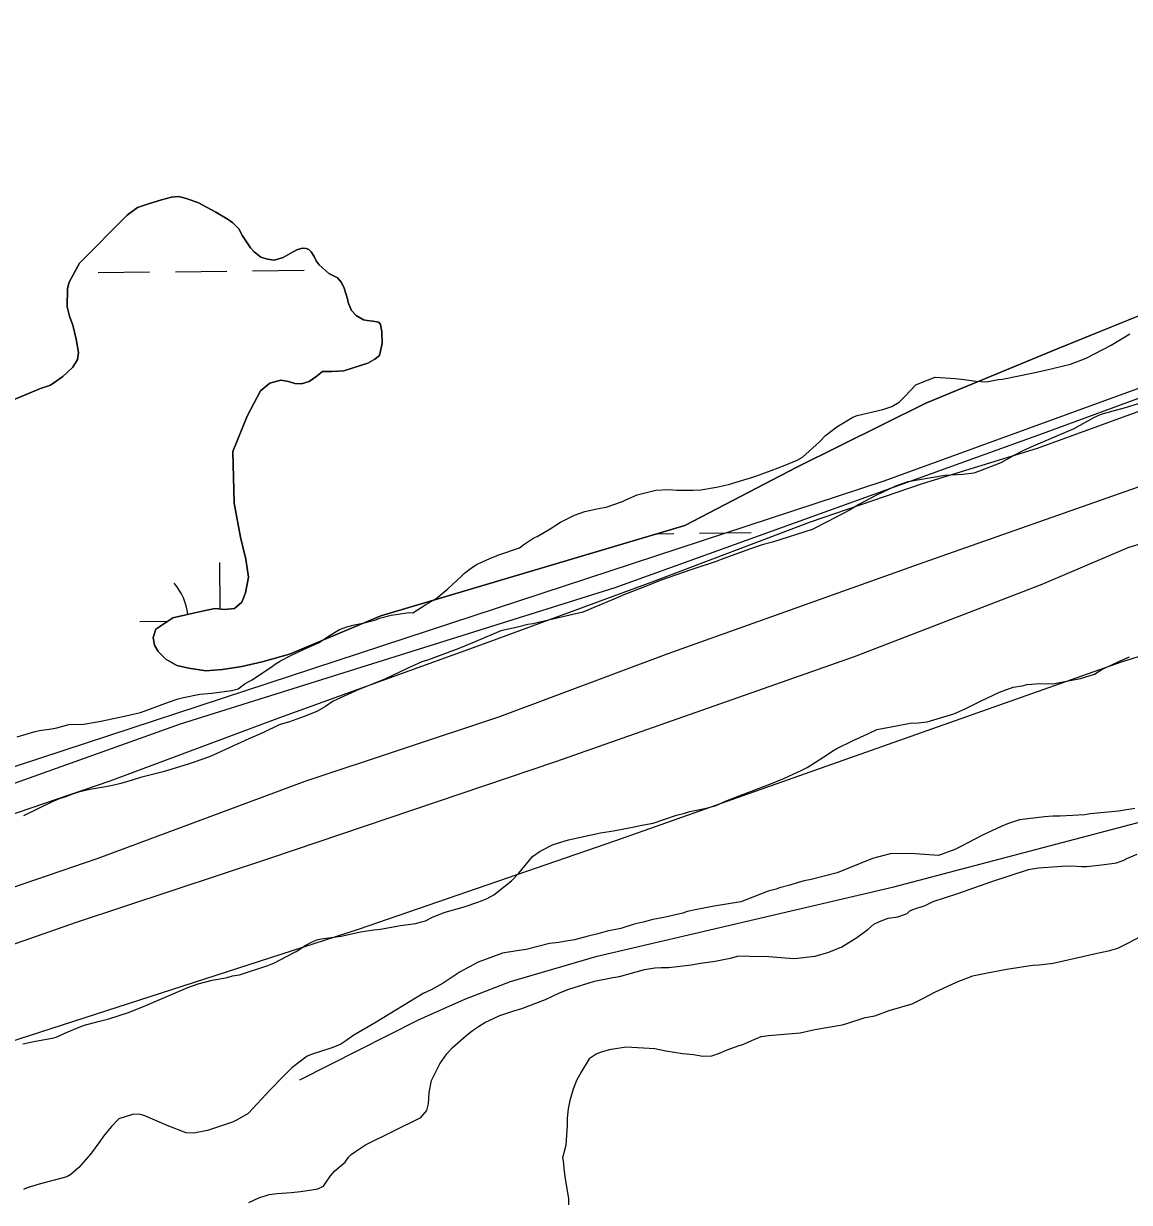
# Model space of a CAD drawing. Extents: x 3694830 to 3732949, y 415201 to 440970.
# Drawn here: x 3704641 to 3705329, y 430884 to 431617 of the extents above; entities that cross this region are included whole.
import ezdxf

# ---------------------------------------------------------------- set-up
doc = ezdxf.new("R2010")
doc.units = 0
for name, color, linetype in [('V-DTCH-CNTR', 7, 'Continuous'), ('V-LEVE-TOET', 7, 'Continuous'), ('V-SITE-VEGE', 7, 'Continuous'), ('V-TOPO-SHOR', 7, 'Continuous'), ('V-WETL-SWMP', 7, 'Continuous')]:
    doc.layers.add(name, color=color, linetype=linetype)

msp = doc.modelspace()

# ---------------------------------------------------------------- linework, layer by layer
at = {"layer": 'V-DTCH-CNTR'}
msp.add_lwpolyline([(3704812.96, 430960.06), (3704886.72, 430997.34), (3704915.43, 431010.15), (3704943.92, 431021.17), (3704997.7, 431036.85), (3705182.28, 431080.04), (3705383.62, 431133.09), (3705592.12, 431184.53), (3705764.38, 431230.35), (3705951.18, 431278.89), (3706164.88, 431338.85), (3706374.78, 431393.27), (3706552.25, 431445.23), (3706592.49, 431458.99)], dxfattribs=at)
at = {"layer": 'V-LEVE-TOET'}
for points in [[(3704129.44, 430873.24), (3704124.1, 430884.04), (3704120.43, 430897.73), (3704120.5, 430913.47), (3704123.02, 430921.34), (3704130.12, 430936.64), (3704144.69, 430951.91), (3704165.46, 430963.84), (3704208.63, 430980.23), (3704315.7, 431016.25), (3704425.28, 431059.71), (3704496.23, 431080.54), (3704580.05, 431106.71), (3704695, 431146), (3704800.43, 431185.34), (3704925.35, 431230.39), (3705032.02, 431269.72), (3705130.39, 431307.02), (3705200.11, 431330.76), (3705271.48, 431352.83), (3705360.29, 431385.19)], [(3705435.94, 431364.16), (3705325.96, 431325.67), (3705200.21, 431281.45), (3705041.68, 431224.93), (3704937.08, 431185.6), (3704815.91, 431145.5), (3704687.24, 431097.56), (3704555.69, 431052.53), (3704446.14, 431016.94), (3704356.08, 430986.24), (3704271.01, 430957.18), (3704196.72, 430931.8), (3704181.78, 430925.65), (3704173.46, 430918.64), (3704165.94, 430903.34), (3704165.49, 430895.47), (3704166.69, 430885.11), (3704172.45, 430875.55)]]:
    msp.add_lwpolyline(points, dxfattribs=at)
at = {"layer": 'V-SITE-VEGE'}
for points in [[(3704930.91, 431284.19), (3704936.67, 431286.54), (3704949.53, 431290.88), (3704952.24, 431292.89), (3704958.34, 431296.92), (3704960.37, 431297.92), (3704968.5, 431302.62), (3704974.94, 431306.65), (3704983.75, 431311.01), (3704990.18, 431313.34), (3704998.64, 431315.33), (3705003.37, 431315.99), (3705013.53, 431319.66), (3705015.56, 431320.67), (3705022.67, 431323.68), (3705034.17, 431326.67), (3705042.28, 431326.98), (3705047.35, 431326.62), (3705057.49, 431326.57), (3705062.22, 431326.89), (3705072.03, 431328.54), (3705079.47, 431330.2), (3705095.71, 431335.2), (3705105.87, 431338.87), (3705114.67, 431342.21), (3705122.12, 431345.22), (3705125.5, 431347.24), (3705136.02, 431356.65), (3705139.76, 431360.69), (3705146.88, 431366.07), (3705151.96, 431369.09), (3705156.7, 431372.11), (3705159.41, 431373.11), (3705175.31, 431376.76), (3705181.06, 431378.77), (3705185.47, 431381.45), (3705189.2, 431385.15), (3705195.99, 431392.22), (3705198.36, 431393.22), (3705207.84, 431396.9), (3705220.34, 431396.17), (3705226.08, 431395.47), (3705233.18, 431394.43), (3705239.93, 431394.06), (3705242.98, 431394.72), (3705247.04, 431395.38), (3705249.74, 431395.71), (3705268.01, 431399.35), (3705276.46, 431401.34), (3705286.95, 431403.66), (3705292.02, 431404.99), (3705301.84, 431408.67), (3705317.42, 431416.71), (3705328.94, 431423.76)], [(3705338.9, 431381.81), (3705326.04, 431377.81), (3705320.63, 431376.48), (3705312.51, 431374.15), (3705310.48, 431373.48), (3705306.75, 431371.81), (3705294.22, 431364.77), (3705268.83, 431354.06), (3705262.39, 431351.04), (3705257.31, 431348.36), (3705248.84, 431343.67), (3705234.96, 431338.32), (3705231.92, 431337.32), (3705225.16, 431336.33), (3705214, 431335.71), (3705191, 431331.75), (3705183.22, 431329.08), (3705171.03, 431323.39), (3705160.52, 431317.68), (3705155.1, 431314.33), (3705140.88, 431306.95), (3705131.4, 431302.26), (3705106.69, 431294.26), (3705100.26, 431292.6), (3705092.48, 431289.92), (3705074.88, 431283.58), (3705071.83, 431282.24), (3705056.6, 431277.23), (3705036.97, 431270.56), (3705028.85, 431267.22), (3705014.29, 431261.53), (3705009.21, 431259.19), (3704988.9, 431250.83), (3704957.77, 431243.53), (3704954.73, 431243.2), (3704947.29, 431241.2), (3704937.82, 431239.22), (3704922.24, 431232.52)], [(3704637.09, 431173.25), (3704648.26, 431176.58), (3704650.97, 431177.25), (3704658.41, 431178.23), (3704661.79, 431178.89), (3704669.23, 431180.89), (3704678.36, 431181.18), (3704688.17, 431182.83), (3704701.02, 431185.48), (3704713.88, 431188.47), (3704731.14, 431194.81), (3704737.23, 431196.82), (3704740.61, 431197.81), (3704750.76, 431199.8), (3704758.2, 431200.44), (3704770.37, 431202.08), (3704774.43, 431203.08), (3704778.84, 431206.44), (3704783.24, 431208.79), (3704795.78, 431217.18), (3704797.48, 431218.53), (3704800.87, 431220.54), (3704807.31, 431223.89), (3704815.09, 431227.58), (3704824.91, 431231.92), (3704830.67, 431235.96), (3704837.45, 431239.98), (3704842.19, 431241.65), (3704846.92, 431242.98), (3704852, 431243.98), (3704860.11, 431245.97), (3704862.49, 431246.97), (3704869.59, 431248.97), (3704880.75, 431250.61), (3704883.12, 431250.27), (3704891.25, 431255.64), (3704897.35, 431258.99), (3704904.81, 431265.38), (3704913.63, 431273.45), (3704915.33, 431275.14), (3704918.72, 431277.83), (3704922.79, 431280.51), (3704930.91, 431284.19)], [(3704922.24, 431232.52), (3704911.75, 431228.17), (3704892.79, 431221.16), (3704888.73, 431219.83), (3704879.59, 431215.81), (3704865.71, 431209.11), (3704849.46, 431202.76), (3704833.54, 431195.39), (3704828.79, 431192.03), (3704823.37, 431189.01), (3704815.59, 431186.01), (3704806.45, 431182.67), (3704800.02, 431180.66), (3704790.2, 431175.97), (3704781.06, 431171.96), (3704773.95, 431168.61), (3704756.68, 431160.91), (3704746.52, 431157.23), (3704743.48, 431156.23), (3704727.91, 431151.57), (3704713.7, 431147.91), (3704708.63, 431146.24), (3704701.52, 431144.25), (3704696.44, 431142.92), (3704691.03, 431141.93), (3704682.24, 431140.61), (3704675.14, 431138.95), (3704671.41, 431137.62), (3704667.35, 431135.94), (3704663.29, 431134.61), (3704658.89, 431132.94), (3704640.94, 431124.23)], [(3705077.61, 431133.18), (3705085.06, 431136.19), (3705105.04, 431143.88), (3705114.18, 431147.55), (3705125.01, 431152.58), (3705128.4, 431154.25), (3705140.93, 431162.31), (3705144.33, 431164.66), (3705146.7, 431166), (3705156.86, 431171.03), (3705166, 431175.04), (3705171.76, 431177.73), (3705184.95, 431180.37), (3705192.39, 431181.69), (3705197.46, 431182.01), (3705202.87, 431182.66), (3705219.45, 431187.66), (3705226.56, 431190.67), (3705236.04, 431195.36), (3705247.9, 431201.06), (3705256.36, 431204.06), (3705262.11, 431205.05), (3705265.15, 431205.71), (3705272.93, 431206.36), (3705281.04, 431206.32), (3705298.29, 431209.63), (3705307.09, 431212.29), (3705312.17, 431215.65), (3705316.91, 431217.66), (3705322.67, 431220.34), (3705328.76, 431223.01)], [(3704640.67, 430982.29), (3704648.45, 430983.95), (3704658.94, 430985.93), (3704661.31, 430986.6), (3704668.08, 430989.61), (3704674.51, 430992.29), (3704678.91, 430993.96), (3704687.37, 430996.28), (3704694.14, 430997.95), (3704706.32, 431001.95), (3704717.15, 431006.3), (3704743.22, 431017.34), (3704749.65, 431019.67), (3704758.45, 431022), (3704760.82, 431022.33), (3704767.58, 431023.65), (3704770.97, 431024.65), (3704775.36, 431025.31), (3704792.96, 431030.98), (3704797.02, 431032.65), (3704804.47, 431036.68), (3704810.57, 431039.69), (3704816.67, 431043.72), (3704819.72, 431045.4), (3704823.45, 431047.07), (3704826.15, 431047.74), (3704838.66, 431049.37), (3704850.5, 431052.03), (3704858.62, 431053.34), (3704863.01, 431053.66), (3704875.53, 431055.97), (3704885, 431057.28), (3704887.7, 431057.95), (3704891.09, 431058.95), (3704895.83, 431061.3), (3704900.57, 431063.3), (3704903.28, 431064.3), (3704915.12, 431067.63), (3704924.26, 431070.64), (3704929.33, 431072.64), (3704933.4, 431074.99), (3704944.59, 431083.73), (3704949, 431088.44), (3704957.5, 431098.88), (3704962.24, 431102.24), (3704970.37, 431106.26), (3704979.85, 431109.26), (3704999.8, 431113.57), (3705007.92, 431114.89), (3705021.79, 431117.53), (3705024.49, 431118.2), (3705032.61, 431119.52), (3705047.16, 431124.52), (3705052.24, 431125.85), (3705055.28, 431126.85), (3705065.77, 431128.84), (3705071.86, 431130.5), (3705077.61, 431133.18)], [(3705332.08, 431128.71), (3705321.93, 431127.07), (3705304.35, 431125.45), (3705300.97, 431124.79), (3705285.75, 431123.84), (3705281.02, 431123.86), (3705275.95, 431123.54), (3705260.4, 431121.58), (3705252.95, 431119.25), (3705248.89, 431117.58), (3705237.38, 431112.22), (3705223.49, 431104.84), (3705220.1, 431103.17), (3705209.95, 431099.49), (3705204.21, 431099.86), (3705195.42, 431100.57), (3705180.89, 431100.63), (3705169.05, 431097.64), (3705147.04, 431088.61), (3705130.81, 431084.62), (3705126.41, 431083.63), (3705122.68, 431082.63), (3705117.61, 431080.96), (3705111.18, 431079.3), (3705109.15, 431078.63), (3705104.07, 431077.3), (3705089.86, 431071.62), (3705087.15, 431070.62), (3705070.58, 431067.98), (3705059.75, 431066), (3705053.67, 431064.67), (3705050.96, 431063.67), (3705039.12, 431061.02), (3705032.35, 431059.7)], [(3704781.18, 430883.68), (3704787.27, 430886.7), (3704793.7, 430888.7), (3704798.78, 430889.35), (3704807.56, 430889.99), (3704813.31, 430890.64), (3704820.41, 430891.62), (3704824.14, 430892.29), (3704827.52, 430893.96), (3704828.88, 430895.65), (3704831.94, 430900.36), (3704834.66, 430903.39), (3704837.37, 430905.75), (3704841.1, 430908.77), (3704843.14, 430911.8), (3704844.84, 430913.49), (3704847.55, 430915.51), (3704853.65, 430919.53), (3704888.2, 430936.62), (3704891.94, 430941), (3704892.96, 430945.05), (3704893.33, 430952.15), (3704894.72, 430959.58), (3704899.83, 430970.03), (3704904.25, 430976.09), (3704907.64, 430979.8), (3704915.79, 430987.2), (3704920.19, 430990.56), (3704923.92, 430993.24), (3704927.99, 430995.59), (3704937.13, 430999.95), (3704945.26, 431002.62), (3704951.01, 431004.28), (3704965.56, 431009.97), (3704974.37, 431013.98), (3704980.12, 431016.32), (3704996.03, 431021.33), (3705007.53, 431023.64), (3705011.59, 431024.3), (3705027.15, 431028.63), (3705033.58, 431029.61), (3705037.64, 431029.93), (3705042.37, 431029.92), (3705056.23, 431031.54), (3705061.98, 431032.53), (3705071.11, 431033.85), (3705081.59, 431035.83), (3705084.98, 431036.83), (3705090.39, 431037.14), (3705092.41, 431036.8), (3705104.58, 431036.75), (3705112.01, 431036.04), (3705117.42, 431035.68), (3705120.45, 431035.33), (3705133.31, 431036.96), (3705141.76, 431039.29), (3705149.89, 431042.64), (3705158.7, 431048), (3705166.16, 431053.38), (3705169.89, 431056.74), (3705173.27, 431058.42), (3705178.69, 431060.42), (3705184.78, 431061.41), (3705190.53, 431063.42), (3705192.23, 431065.1), (3705194.6, 431066.1), (3705201.71, 431068.44), (3705206.79, 431070.78), (3705222.01, 431075.79), (3705242.66, 431083.13), (3705266.01, 431090.81), (3705272.1, 431091.79), (3705286.64, 431092.74), (3705292.72, 431093.05), (3705299.14, 431092.69), (3705302.18, 431092.68), (3705313.34, 431093.98), (3705320.78, 431094.97), (3705325.18, 431096.63), (3705327.21, 431097.64), (3705333.65, 431100.32)], [(3705032.35, 431059.7), (3705026.26, 431058.03), (3705020.85, 431056.7), (3705012.39, 431054.04), (3705003.93, 431052.38), (3704998.18, 431050.72), (3704992.09, 431049.39), (3704983.63, 431047.06), (3704977.21, 431046.08), (3704973.83, 431045.42), (3704968.08, 431044.77), (3704953.53, 431041.11), (3704947.78, 431040.12), (3704938.99, 431038.8), (3704923.76, 431033.13), (3704912.58, 431027.09), (3704902.07, 431020.04), (3704894.62, 431016.02), (3704889.54, 431013.67), (3704860.4, 430995.88), (3704846.51, 430987.83), (3704841.42, 430984.14), (3704838.38, 430982.12), (3704833.3, 430980.11), (3704824.5, 430977.11), (3704821.79, 430976.45), (3704817.39, 430974.77), (3704807.9, 430967.38), (3704802.12, 430961.66), (3704794.66, 430953.92), (3704780.74, 430939.11), (3704773.96, 430935.08), (3704770.92, 430933.74), (3704755.35, 430928.4), (3704746.89, 430926.75), (3704742.16, 430927.11), (3704730.35, 430931.55), (3704716.52, 430937.69), (3704713.15, 430938.72), (3704708.75, 430938.4), (3704700.29, 430935.73), (3704695.54, 430930.69), (3704690.78, 430924.96), (3704688.4, 430921.59), (3704682.62, 430913.84), (3704675.49, 430905.42), (3704670.4, 430901.05), (3704668.03, 430899.71), (3704650.77, 430895.05), (3704643.33, 430892.72), (3704640.96, 430891.72)], [(3705335.45, 431048.94), (3705328, 431044.92), (3705321.23, 431041.57), (3705315.48, 431039.9), (3705308.71, 431038.58), (3705281.31, 431032.27), (3705272.52, 431031.3), (3705268.46, 431030.98), (3705252.57, 431028.68), (3705240.39, 431026.36), (3705231.26, 431024.38), (3705221.44, 431020.7), (3705207.56, 431014.34), (3705200.11, 431010.32), (3705193.33, 431006.97), (3705179.12, 431002.97), (3705170.32, 430999.63), (3705163.55, 430998.31), (3705153.4, 430994.97), (3705150.02, 430993.97), (3705133.11, 430991), (3705123.98, 430989.01), (3705104.37, 430987.4), (3705099.63, 430986.75), (3705095.57, 430985.08), (3705088.12, 430981.73), (3705085.75, 430981.06), (3705078.31, 430978.39), (3705073.56, 430976.39), (3705068.83, 430974.72), (3705063.42, 430974.4), (3705057.68, 430975.44), (3705050.92, 430976.14), (3705040.45, 430977.88), (3705033.7, 430979.26), (3705015.79, 430980.35), (3705005.31, 430978.7), (3704999.56, 430977.04), (3704997.19, 430976.04), (3704992.78, 430973.01), (3704988.02, 430965.26), (3704984.95, 430959.53), (3704982.9, 430954.13), (3704980.84, 430947.04), (3704979.81, 430941.98), (3704979.1, 430936.23), (3704979.09, 430931.84), (3704978.36, 430919.34), (3704976.29, 430911.58), (3704976.62, 430909.54), (3704976.95, 430905.15), (3704977.6, 430899.74), (3704979.91, 430886.21), (3704979.89, 430882.16)]]:
    msp.add_lwpolyline(points, dxfattribs=at)
at = {"layer": 'V-TOPO-SHOR'}
for p, q in [((3704718.17, 431504.4), (3704726.76, 431507.16)), ((3704726.76, 431507.16), (3704733.15, 431508.92)), ((3704733.15, 431508.92), (3704737.13, 431509.3)), ((3704737.13, 431509.3), (3704739.33, 431508.9)), ((3704739.33, 431508.9), (3704742.71, 431507.89)), ((3704742.71, 431507.89), (3704749.48, 431505.46)), ((3704705.39, 431497.68), (3704711.99, 431502.43)), ((3704711.99, 431502.43), (3704718.17, 431504.4)), ((3704749.48, 431505.46), (3704760.62, 431499.44)), ((3704675.76, 431467.7), (3704705.39, 431497.68)), ((3704760.62, 431499.44), (3704768.37, 431495.02)), ((3704768.37, 431495.02), (3704771.16, 431492.81)), ((3704771.16, 431492.81), (3704774.93, 431489.21)), ((3704774.93, 431489.21), (3704777.3, 431484.81)), ((3704777.3, 431484.81), (3704779.68, 431481.01)), ((3704779.68, 431481.01), (3704782.25, 431477.42)), ((3704782.25, 431477.42), (3704784.44, 431474.81)), ((3704784.44, 431474.81), (3704788.61, 431471.61)), ((3704788.61, 431471.61), (3704792.79, 431470.19)), ((3704796.97, 431469.58), (3704802.56, 431471.35)), ((3704802.56, 431471.35), (3704806.76, 431473.72)), ((3704806.76, 431473.72), (3704810.96, 431476.1)), ((3704810.96, 431476.1), (3704814.35, 431477.08)), ((3704814.35, 431477.08), (3704816.74, 431476.87)), ((3704816.74, 431476.87), (3704818.53, 431476.26)), ((3704818.53, 431476.26), (3704819.92, 431474.86)), ((3704819.92, 431474.86), (3704821.7, 431471.87)), ((3704821.7, 431471.87), (3704823.09, 431469.27)), ((3704669.33, 431455.96), (3704675.76, 431467.7)), ((3704792.79, 431470.19), (3704796.97, 431469.58)), ((3704823.09, 431469.27), (3704824.87, 431466.67)), ((3704824.87, 431466.67), (3704830.83, 431461.46)), ((3704668.31, 431451.98), (3704669.33, 431455.96)), ((3704830.83, 431461.46), (3704836.2, 431458.65)), ((3704836.2, 431458.65), (3704838.78, 431455.84)), ((3704838.78, 431455.84), (3704840.36, 431452.25)), ((3705283.38, 431414.29), (3705399.6, 431461.44)), ((3704668.26, 431440.62), (3704668.31, 431451.98)), ((3704840.36, 431452.25), (3704842.53, 431445.66)), ((3704842.53, 431445.66), (3704842.91, 431443.27)), ((3704842.91, 431443.27), (3704843.31, 431442.27)), ((3704843.31, 431442.27), (3704845.09, 431438.47)), ((3704669.64, 431434.83), (3704668.26, 431440.62)), ((3704671.8, 431429.24), (3704669.64, 431434.83)), ((3704845.09, 431438.47), (3704847.86, 431435.27)), ((3704847.86, 431435.27), (3704852.44, 431432.66)), ((3704672.98, 431424.05), (3704671.8, 431429.24)), ((3704852.44, 431432.66), (3704854.63, 431432.05)), ((3704854.63, 431432.05), (3704858.22, 431431.64)), ((3704858.22, 431431.64), (3704862, 431431.03)), ((3704862, 431431.03), (3704862.99, 431429.63)), ((3704862.99, 431429.63), (3704863.77, 431425.24)), ((3704673.76, 431420.46), (3704672.98, 431424.05)), ((3704675.32, 431412.28), (3704673.76, 431420.46)), ((3704863.77, 431425.24), (3704864.14, 431417.86)), ((3704674.51, 431407.9), (3704675.32, 431412.28)), ((3704864.14, 431417.86), (3704862.31, 431410.29)), ((3705202.09, 431380.74), (3705283.38, 431414.29)), ((3704671.69, 431403.12), (3704674.51, 431407.9)), ((3704855.11, 431405.54), (3704845.93, 431402.78)), ((3704859.51, 431408.11), (3704855.11, 431405.54)), ((3704862.31, 431410.29), (3704859.51, 431408.11)), ((3704657.89, 431392.02), (3704665.49, 431397.37)), ((3704665.49, 431397.37), (3704671.69, 431403.12)), ((3704822.78, 431397.1), (3704818.58, 431394.13)), ((3704826.98, 431400.47), (3704822.78, 431397.1)), ((3704832.76, 431400.45), (3704826.98, 431400.47)), ((3704840.14, 431400.82), (3704832.76, 431400.45)), ((3704845.93, 431402.78), (3704840.14, 431400.82)), ((3704620.55, 431377.03), (3704651.7, 431389.85)), ((3704651.7, 431389.85), (3704657.89, 431392.02)), ((3704794.26, 431393.23), (3704788.46, 431388.47)), ((3704801.04, 431395), (3704794.26, 431393.23)), ((3704805.82, 431394.18), (3704801.04, 431395)), ((3704809.81, 431392.97), (3704805.82, 431394.18)), ((3704813.99, 431392.75), (3704809.81, 431392.97)), ((3704818.58, 431394.13), (3704813.99, 431392.75)), ((3704788.46, 431388.47), (3704780.02, 431372.76)), ((3705121.98, 431341.01), (3705202.09, 431380.74)), ((3704780.02, 431372.76), (3704771.15, 431350.67)), ((3704771.15, 431350.67), (3704772.01, 431318.57)), ((3705052.25, 431304.62), (3705121.98, 431341.01)), ((3704772.01, 431318.57), (3704775.91, 431297.42)), ((3704863.22, 431248.41), (3705052.25, 431304.62)), ((3704775.91, 431297.42), (3704779.24, 431283.65)), ((3704779.24, 431283.65), (3704780.99, 431272.48)), ((3704780.99, 431272.48), (3704779.15, 431262.72)), ((3704779.15, 431262.72), (3704776.74, 431256.95)), ((3704753.19, 431251.66), (3704743.81, 431249.51)), ((3704759.97, 431253.03), (3704753.19, 431251.66)), ((3704765.95, 431252.41), (3704759.97, 431253.03)), ((3704772.33, 431252.98), (3704765.95, 431252.41)), ((3704776.74, 431256.95), (3704772.33, 431252.98)), ((3704733.83, 431247.16), (3704723.24, 431240.23)), ((3704743.81, 431249.51), (3704733.83, 431247.16)), ((3704806.5, 431224.72), (3704863.22, 431248.41)), ((3704723.24, 431240.23), (3704721.62, 431235.05)), ((3704721.62, 431235.05), (3704722.4, 431230.26)), ((3704722.4, 431230.26), (3704724.77, 431226.27)), ((3704724.77, 431226.27), (3704729.54, 431221.46)), ((3704729.54, 431221.46), (3704736.3, 431217.65)), ((3704789.54, 431219.81), (3704806.5, 431224.72)), ((3704736.3, 431217.65), (3704743.87, 431216.02)), ((3704743.87, 431216.02), (3704754.43, 431214.38)), ((3704754.43, 431214.38), (3704764.8, 431215.13)), ((3704764.8, 431215.13), (3704776.77, 431217.08)), ((3704776.77, 431217.08), (3704789.54, 431219.81))]:
    msp.add_line(p, q, dxfattribs=at)
for points in [[(3705984.42, 432472.76), (3706461.02, 431962.13), (3706512.08, 431894.04), (3706520.59, 431860), (3706503.57, 431808.93), (3706503.57, 431791.91), (3706435.48, 431757.87), (3705839.74, 431570.64), (3705737.62, 431536.6), (3705175.92, 431332.34), (3704580.17, 431136.6), (3704103.58, 430974.9)], [(3704416.47, 430871.42), (3704402.04, 430885.98), (3704400.08, 430892.34), (3704400.5, 430897.1), (3704402.1, 430900.47), (3704405.1, 430904.03), (3704410.67, 430908.17), (3704422.21, 430912.89), (3704563.15, 430961.32), (3704849.39, 431053.6), (3705009.42, 431108.9), (3705323.72, 431219.93), (3705659.04, 431324.9)], [(3704518.47, 431003.79), (3704673.93, 431057.92), (3704794.19, 431097.9), (3704972.1, 431157.89), (3705157.79, 431223.21), (3705274.5, 431268.17), (3705327.99, 431290.97), (3705339.92, 431294.69)]]:
    msp.add_lwpolyline(points, dxfattribs=at)
at = {"layer": 'V-WETL-SWMP'}
for p, q in [((3704783.46, 431463.08), (3704815.46, 431463.46)), ((3704687.47, 431461.93), (3704719.47, 431462.32)), ((3704735.47, 431462.51), (3704767.46, 431462.89)), ((3705035.26, 431299.57), (3705045.43, 431299.69)), ((3705061.43, 431299.88), (3705093.43, 431300.26)), ((3704763.38, 431252.68), (3704763.03, 431281.58)), ((3704713.47, 431244.99), (3704730.82, 431245.19))]:
    msp.add_line(p, q, dxfattribs=at)
for points in [[(3705399.6, 431461.44), (3705283.38, 431414.29), (3705202.09, 431380.74), (3705121.98, 431341.01), (3705052.25, 431304.62), (3704863.22, 431248.41), (3704806.5, 431224.72), (3704789.54, 431219.81), (3704776.77, 431217.08), (3704764.8, 431215.13), (3704754.43, 431214.38), (3704743.87, 431216.02), (3704736.3, 431217.65), (3704729.54, 431221.46), (3704724.77, 431226.27), (3704722.4, 431230.26), (3704721.62, 431235.05), (3704723.24, 431240.23), (3704733.83, 431247.16), (3704743.81, 431249.51), (3704753.19, 431251.66), (3704759.97, 431253.03), (3704765.95, 431252.41), (3704772.33, 431252.98), (3704776.74, 431256.95), (3704779.15, 431262.72), (3704780.99, 431272.48), (3704779.24, 431283.65), (3704775.91, 431297.42), (3704772.01, 431318.57), (3704771.15, 431350.67), (3704780.02, 431372.76), (3704788.46, 431388.47), (3704794.26, 431393.23), (3704801.04, 431395), (3704805.82, 431394.18), (3704809.81, 431392.97), (3704813.99, 431392.75), (3704818.58, 431394.13), (3704822.78, 431397.1), (3704826.98, 431400.47), (3704832.76, 431400.45), (3704840.14, 431400.82), (3704845.93, 431402.78), (3704855.11, 431405.54), (3704859.51, 431408.11), (3704862.31, 431410.29), (3704864.14, 431417.86), (3704863.77, 431425.24), (3704862.99, 431429.63), (3704862, 431431.03), (3704858.22, 431431.64), (3704854.63, 431432.05), (3704852.44, 431432.66), (3704847.86, 431435.27), (3704845.09, 431438.47), (3704843.31, 431442.27), (3704842.91, 431443.27), (3704842.53, 431445.66), (3704840.36, 431452.25), (3704838.78, 431455.84), (3704836.2, 431458.65), (3704830.83, 431461.46), (3704824.87, 431466.67), (3704823.09, 431469.27), (3704821.7, 431471.87), (3704819.92, 431474.86), (3704818.53, 431476.26), (3704816.74, 431476.87), (3704814.35, 431477.08), (3704810.96, 431476.1), (3704806.76, 431473.72), (3704802.56, 431471.35), (3704796.97, 431469.58), (3704792.79, 431470.19), (3704788.61, 431471.61), (3704784.44, 431474.81), (3704782.25, 431477.42), (3704779.68, 431481.01), (3704777.3, 431484.81), (3704774.93, 431489.21), (3704771.16, 431492.81), (3704768.37, 431495.02), (3704760.62, 431499.44), (3704749.48, 431505.46), (3704742.71, 431507.89), (3704739.33, 431508.9), (3704737.13, 431509.3), (3704733.15, 431508.92), (3704726.76, 431507.16), (3704718.17, 431504.4), (3704711.99, 431502.43), (3704705.39, 431497.68), (3704675.76, 431467.7), (3704669.33, 431455.96), (3704668.31, 431451.98), (3704668.26, 431440.62), (3704669.64, 431434.83), (3704671.8, 431429.24), (3704672.98, 431424.05), (3704673.76, 431420.46), (3704675.32, 431412.28), (3704674.51, 431407.9), (3704671.69, 431403.12), (3704665.49, 431397.37), (3704657.89, 431392.02), (3704651.7, 431389.85), (3704620.55, 431377.03)], [(3704448.07, 431077.55), (3704738.61, 431181.28), (3705009.03, 431266.22), (3705274.77, 431361.79), (3705566.5, 431469.05)]]:
    msp.add_lwpolyline(points, dxfattribs=at)
msp.add_arc((3704708.22, 431245.4), 35.25, 6.48019, 41.45519, dxfattribs=at)

doc.saveas('drawing.dxf')
